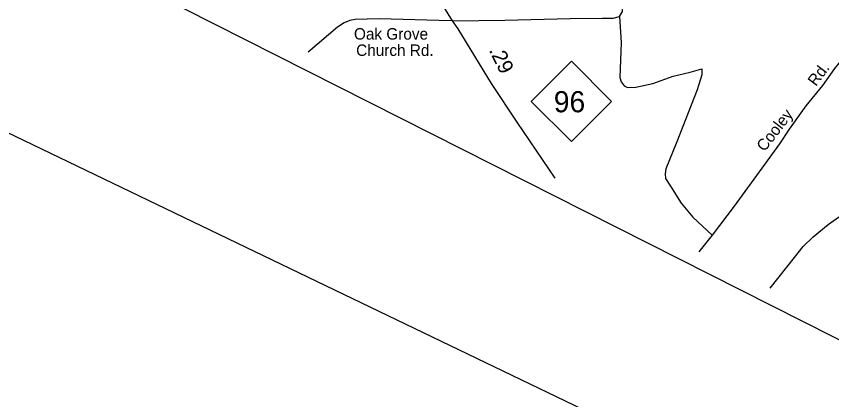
# Model space of a CAD drawing. Extents: x 2126262 to 2293712, y 749403 to 919119.
# Drawn here: x 2158706 to 2165466, y 811845 to 815019 of the extents above; entities that cross this region are included whole.
import ezdxf

# ---------------------------------------------------------------- set-up
doc = ezdxf.new("R2010")
doc.units = 0
for name, color, linetype in [('Exist Boundary Political CountyLine', 7, 'Continuous'), ('Exist Road Non-System Type 51', 7, 'Continuous'), ('Exist Road Non-System Type 51 Label', 7, 'Continuous'), ('Exist Road Primary NC Attributed', 7, 'Continuous'), ('Exist Road Primary NC Service Mileage Hundredths English Label', 7, 'Continuous'), ('Exist Road Primary NC Shield CELL', 7, 'Continuous'), ('Exist Road Primary NC Shield Number Label', 7, 'Continuous'), ('Exist Road Secondary Type 51 Attributed', 7, 'Continuous'), ('Exist Road Secondary Type 51 Label', 7, 'Continuous'), ('Map Preparation Inset Cut Line', 7, 'Continuous')]:
    doc.layers.add(name, color=color, linetype=linetype)

msp = doc.modelspace()

# ---------------------------------------------------------------- linework, layer by layer
at = {"layer": 'Exist Boundary Political CountyLine'}
msp.add_lwpolyline([(2192122.8, 787074.7), (2191946.5, 788439.9), (2191462.4, 794425.4), (2179295.7, 796467.1), (2169584.9, 810291.7), (2151370.7, 819485.6), (2149836.3, 820237.8), (2146070.6, 821922.1), (2135812.5, 826366.6), (2134133.6, 827149.9), (2133839.4, 827270.1)], dxfattribs=at)
at = {"layer": 'Exist Road Non-System Type 51'}
msp.add_line((2164476.7, 813205.9), (2164365, 813070), dxfattribs=at)
for points in [[(2163707.5, 815017.7), (2163731.9, 815058.5), (2163728.5, 815121.9), (2163725.2, 815218.7), (2163731.9, 815352.2), (2163725.2, 815522.5), (2163760.2, 815762.9), (2163786.9, 815973.2), (2163788.6, 816019.9), (2163771.9, 816116.7), (2163775.2, 816163.4), (2163788.6, 816210.2), (2163852, 816263.6), (2163925.3, 816320.3), (2163982.1, 816370.4), (2163988.7, 816410.5), (2163982.1, 816443.9), (2163960.4, 816490.6), (2163970.4, 816547.3), (2163987.1, 816590.7), (2164017.1, 816620.8), (2164037.1, 816654.2), (2164073.8, 816791)], [(2162323.5, 814982.5), (2162756.8, 814987.4), (2163297.7, 815000.9), (2163563, 815004.2), (2163653.7, 815004.2), (2163707.5, 815017.7)], [(2163707.5, 815017.7), (2163720.9, 814802.6), (2163710.8, 814513.5), (2163720.9, 814476.5), (2163744.4, 814442.9), (2163774.6, 814429.4), (2163841.8, 814432.8), (2163982.9, 814463), (2164150.9, 814523.6), (2164291.9, 814557.2), (2164389.4, 814584.1)], [(2165645.4, 814741.9), (2165561.9, 814676), (2165490.5, 814588), (2165389.4, 814447.3), (2165253.1, 814277.9), (2165114.6, 814084.4), (2165034.7, 813962.7), (2164886.5, 813760.5), (2164656.4, 813447.2), (2164476.7, 813205.9)], [(2164389.4, 814584.1), (2164391, 814533.6), (2164350.7, 814409.3), (2164182.8, 813979), (2164092.1, 813757.1), (2164085.4, 813713.4), (2164088.7, 813676.5), (2164130.7, 813612.6), (2164218, 813471.4), (2164315.5, 813357.1), (2164476.7, 813205.9)], [(2164957.4, 812767.7), (2165159, 813023.1), (2165230.2, 813112.1), (2165313.2, 813192.2), (2165437.7, 813295.9), (2165503.7, 813341.9), (2165614.1, 813417.7)]]:
    msp.add_lwpolyline(points, dxfattribs=at)
at = {"layer": 'Exist Road Primary NC Attributed'}
for points in [[(2162323.5, 814982.5), (2162228.9, 815133), (2162070, 815422.6), (2161911.2, 815795.9), (2161741.1, 816233.4), (2161639.2, 816597.9), (2161611.3, 816709.6), (2161566.7, 816961.9), (2161499.7, 817355.7), (2161401.5, 817935)], [(2163173.3, 813678), (2162857.6, 814143.7), (2162646, 814463), (2162369.4, 814914.5), (2162323.5, 814982.5)]]:
    msp.add_lwpolyline(points, dxfattribs=at)
at = {"layer": 'Exist Road Primary NC Shield CELL'}
msp.add_lwpolyline([(2162975.1, 814314.2), (2163308.1, 814647.2), (2163641.1, 814314.2), (2163308.1, 813981.2)], close=True, dxfattribs=at)
at = {"layer": 'Exist Road Secondary Type 51 Attributed'}
msp.add_lwpolyline([(2162323.5, 814982.5), (2162207.8, 814985.2), (2161713, 814999.2), (2161514.8, 814992.5), (2161472, 814984.1), (2161423.3, 814965.6), (2161367.9, 814928.6), (2161124.7, 814723.1)], dxfattribs=at)
at = {"layer": 'Map Preparation Inset Cut Line'}
msp.add_lwpolyline([(2133630.5, 852884.6), (2189691.2, 852884.6), (2189691.2, 811054.9), (2164878.1, 811054.9), (2133665.4, 826054.8)], close=True, dxfattribs=at)

# ---------------------------------------------------------------- texts
at = {"layer": 'Exist Road Non-System Type 51 Label'}
for s, rotation, p in [('Rd.', 53.07306, (2165335.4, 814433.9)), ('Cooley', 52.30882, (2164909.6, 813892.4))]:
    msp.add_text(s, height=95, rotation=rotation, dxfattribs=at).set_placement(p)
at = {"layer": 'Exist Road Primary NC Service Mileage Hundredths English Label'}
msp.add_text('.29', height=125, rotation=296.53558, dxfattribs=at).set_placement((2162621.7, 814738.6))
at = {"layer": 'Exist Road Primary NC Shield Number Label'}
msp.add_text('96', height=175, dxfattribs=at).set_placement((2163162.2, 814224.4))
at = {"layer": 'Exist Road Secondary Type 51 Label'}
for s, p in [('Oak Grove', (2161505.4, 814826.2)), ('Church Rd.', (2161523.5, 814690.9))]:
    msp.add_text(s, height=95, dxfattribs=at).set_placement(p)

doc.saveas('drawing.dxf')
